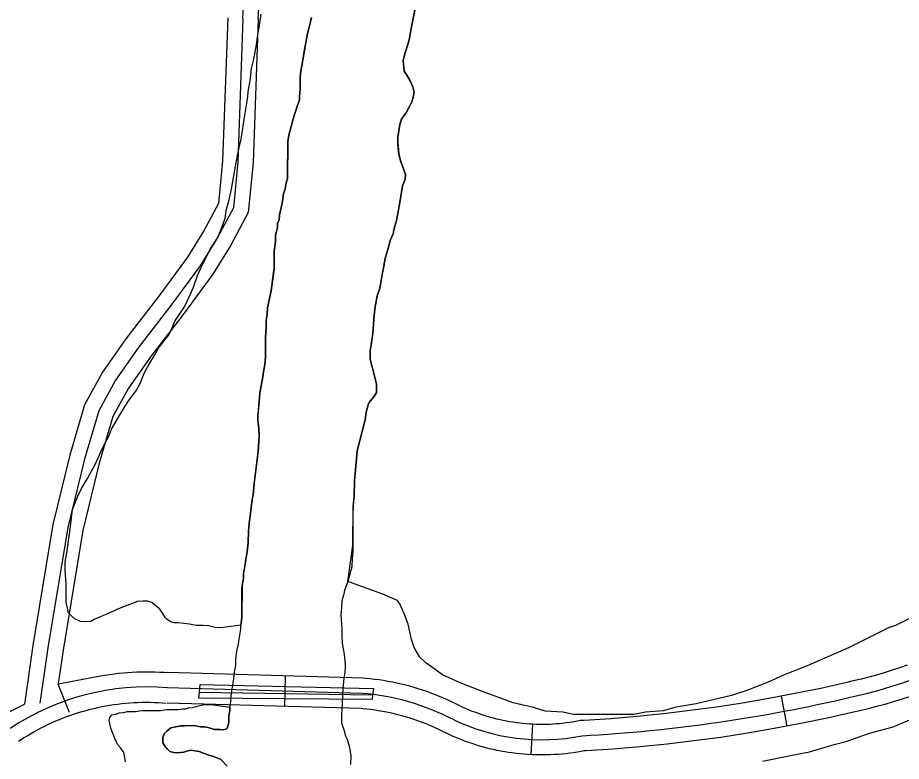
# Model space of a CAD drawing. Extents: x 3219052 to 3256913, y 800770 to 826146.
# Drawn here: x 3245585 to 3246453, y 818666 to 819397 of the extents above; entities that cross this region are included whole.
import ezdxf

# ---------------------------------------------------------------- set-up
doc = ezdxf.new("R2010")
doc.units = 0
for name, color, linetype in [('V-BRDG-OTLN', 7, 'Continuous'), ('V-ROAD-CNTR', 7, 'Continuous'), ('V-SITE-VEGE', 7, 'Continuous'), ('V-TOPO-SHOR', 7, 'Continuous')]:
    doc.layers.add(name, color=color, linetype=linetype)

msp = doc.modelspace()

# ---------------------------------------------------------------- linework, layer by layer
at = {"layer": 'V-BRDG-OTLN'}
msp.add_line((3245763.35, 818734.24), (3245933.61, 818731.62), dxfattribs=at)
msp.add_lwpolyline([(3245762.66, 818728.14), (3245763.35, 818734.23), (3245764.16, 818741.46), (3245934.51, 818737.81), (3245933.61, 818731.62), (3245933.03, 818726.84)], close=True, dxfattribs=at)
at = {"layer": 'V-ROAD-CNTR'}
for p, q in [((3245847.24, 818720.06), (3245848.09, 818750.05)), ((3245624.05, 818742.3), (3245635.19, 818714.45)), ((3246341.3, 818700.67), (3246335.78, 818730.16)), ((3246089.55, 818672.55), (3246091.29, 818702.5))]:
    msp.add_line(p, q, dxfattribs=at)
for points in [[(3245806.07, 819396.62), (3245811.9, 819492.9), (3245806.09, 819515.7), (3245802.84, 819539.23), (3245803.64, 819554.85), (3245808.31, 819584.2), (3245815.95, 819622.47), (3245824.77, 819659.32), (3245836.06, 819782.14), (3245851.71, 819956.43), (3245863.17, 820097.97)], [(3245821.05, 819395.72), (3245827.01, 819494.33), (3245820.83, 819518.58), (3245817.9, 819539.88), (3245818.58, 819553.28), (3245823.08, 819581.55), (3245830.61, 819619.26), (3245839.61, 819656.87), (3245851, 819780.79), (3245866.66, 819955.15), (3245878.12, 820096.74)], [(3245791.08, 819397.16), (3245786.04, 819256.49), (3245782.05, 819214.75), (3245768.03, 819188.51), (3245751.7, 819161.84), (3245723.21, 819123.41), (3245690.87, 819081.44), (3245667.93, 819048.74), (3245650.32, 819016.58), (3245635.74, 818967.12), (3245619.26, 818898.96), (3245599.53, 818780.01), (3245591.21, 818722.18)], [(3245806.07, 819396.62), (3245801.01, 819255.51), (3245796.7, 819210.33), (3245781.05, 819181.06), (3245764.15, 819153.44), (3245735.17, 819114.37), (3245702.96, 819072.55), (3245680.69, 819040.81), (3245664.25, 819010.79), (3245650.24, 818963.23), (3245633.97, 818895.97), (3245614.35, 818777.72), (3245606.5, 818723.11)], [(3245821.06, 819396.09), (3245815.99, 819254.53), (3245811.34, 819205.91), (3245794.07, 819173.6), (3245776.59, 819145.04), (3245747.14, 819105.32), (3245715.05, 819063.67), (3245693.45, 819032.87), (3245678.18, 819005), (3245664.73, 818959.35), (3245648.68, 818892.97), (3245629.18, 818775.42), (3245624.42, 818742.34)], [(3245624.42, 818742.34), (3245666, 818750.09), (3245670.39, 818750.85), (3245674.82, 818751.54), (3245679.34, 818752.15), (3245683.79, 818752.66), (3245688.22, 818753.11), (3245692.72, 818753.49), (3245697.18, 818753.78), (3245701.72, 818754.01), (3245706.22, 818754.12), (3245710.65, 818754.19), (3245715.18, 818754.17), (3245719.69, 818754.06), (3245724.13, 818753.89), (3245728.64, 818753.64), (3245733.04, 818753.3)], [(3246049.43, 818709.3), (3246046.33, 818710.2), (3246043.25, 818711.17), (3246040.1, 818712.2), (3246037.03, 818713.27), (3246033.99, 818714.39), (3246030.98, 818715.56), (3246027.91, 818716.83), (3246024.92, 818718.09), (3246022, 818719.42), (3246018.67, 818721), (3246018.71, 818720.98), (3246015.3, 818722.71), (3246011.3, 818724.63), (3246007.35, 818726.44), (3246003.32, 818728.23), (3245999.21, 818729.95), (3245995.18, 818731.54), (3245991.07, 818733.13), (3245986.88, 818734.62), (3245982.73, 818736.03), (3245978.51, 818737.37), (3245974.34, 818738.62), (3245970.13, 818739.83), (3245965.8, 818740.96), (3245961.53, 818742), (3245957.28, 818742.95), (3245952.98, 818743.86), (3245948.63, 818744.68), (3245944.3, 818745.44), (3245939.92, 818746.1), (3245935.6, 818746.69), (3245931.21, 818747.22), (3245926.85, 818747.65), (3245924.17, 818747.88), (3245732.31, 818753.34)], [(3246459.26, 818760.66), (3246451.82, 818758.02), (3246444.32, 818755.57), (3246436.71, 818753.19), (3246429.13, 818750.95), (3246421.51, 818748.85), (3246413.86, 818746.91), (3246406.08, 818745.07), (3246399.96, 818743.71), (3246374.32, 818737.83), (3246348.85, 818732.61), (3246323.19, 818727.8), (3246297.36, 818723.26), (3246271.59, 818719.35), (3246245.77, 818715.89), (3246219.78, 818712.7), (3246193.85, 818710.13), (3246167.91, 818708.02), (3246141.66, 818706.31), (3246137.65, 818706.09), (3246133.35, 818705.26), (3246130.19, 818704.73), (3246126.92, 818704.23), (3246123.67, 818703.78), (3246120.48, 818703.4), (3246117.21, 818703.08), (3246113.94, 818702.79), (3246110.74, 818702.59), (3246107.49, 818702.44), (3246104.22, 818702.34), (3246100.93, 818702.3), (3246097.67, 818702.3), (3246094.45, 818702.37), (3246091.21, 818702.5), (3246087.92, 818702.7), (3246084.67, 818702.93), (3246081.42, 818703.23), (3246078.2, 818703.58), (3246074.97, 818704), (3246071.72, 818704.46), (3246068.5, 818704.98), (3246065.33, 818705.56), (3246062.11, 818706.2), (3246058.94, 818706.88), (3246055.77, 818707.64), (3246052.59, 818708.44), (3246049.43, 818709.3)], [(3245923.31, 818732.9), (3245731.88, 818738.35)], [(3246461.5, 818729.62), (3246453.45, 818726.99), (3246445.43, 818724.49), (3246437.37, 818722.11), (3246429.2, 818719.85), (3246421, 818717.77), (3246412.78, 818715.83), (3246406.58, 818714.45), (3246380.68, 818708.51), (3246354.63, 818703.17), (3246328.55, 818698.29), (3246302.21, 818693.66), (3246275.84, 818689.65), (3246249.59, 818686.14), (3246223.09, 818682.88), (3246196.54, 818680.25), (3246170.09, 818678.1), (3246143.45, 818676.37), (3246141.33, 818676.25), (3246138.7, 818675.74), (3246134.94, 818675.11), (3246131.26, 818674.55), (3246127.5, 818674.02), (3246123.7, 818673.58), (3246119.99, 818673.21), (3246116.22, 818672.88), (3246112.4, 818672.63), (3246108.64, 818672.46), (3246104.84, 818672.34), (3246101.11, 818672.3), (3246097.34, 818672.3), (3246093.49, 818672.38), (3246089.72, 818672.54), (3246085.98, 818672.76), (3246082.22, 818673.03), (3246078.43, 818673.38), (3246074.67, 818673.78), (3246070.89, 818674.27), (3246067.19, 818674.81), (3246063.44, 818675.41), (3246059.7, 818676.09), (3246056.02, 818676.83), (3246052.32, 818677.62), (3246048.63, 818678.5), (3246044.96, 818679.42), (3246041.33, 818680.42)], [(3243606.06, 817722.98), (3244044.15, 817943.14), (3244645.07, 818247.33), (3245232.07, 818543.09), (3245591.21, 818722.18)], [(3245585.37, 818685.87), (3245587, 818686.95), (3245590.39, 818689.11), (3245593.8, 818691.23), (3245597.17, 818693.25), (3245600.61, 818695.19), (3245604.14, 818697.14), (3245607.63, 818698.98), (3245611.16, 818700.75), (3245614.73, 818702.47), (3245618.39, 818704.15), (3245621.99, 818705.75), (3245625.63, 818707.26), (3245629.32, 818708.74), (3245633.06, 818710.15), (3245636.8, 818711.5), (3245640.55, 818712.76), (3245644.35, 818713.98), (3245648.12, 818715.12), (3245651.95, 818716.19), (3245655.8, 818717.2), (3245659.66, 818718.16), (3245663.52, 818719.02), (3245667.41, 818719.83), (3245671.31, 818720.56), (3245675.26, 818721.24), (3245679.16, 818721.85), (3245683.06, 818722.38), (3245687.01, 818722.83), (3245690.98, 818723.24), (3245694.96, 818723.57), (3245698.92, 818723.83), (3245702.84, 818724.03), (3245706.82, 818724.13), (3245710.82, 818724.19), (3245714.75, 818724.18), (3245718.74, 818724.07), (3245722.75, 818723.92), (3245726.67, 818723.71), (3245730.73, 818723.39)], [(3246041.33, 818680.42), (3246037.67, 818681.47), (3246034.04, 818682.62), (3246030.49, 818683.79), (3246026.94, 818685.02), (3246023.36, 818686.33), (3246019.82, 818687.72), (3246016.35, 818689.14), (3246012.86, 818690.62), (3246009.37, 818692.21), (3246006.34, 818693.64), (3246006.01, 818693.78), (3246002.02, 818695.81), (3245998.57, 818697.46), (3245995.01, 818699.1), (3245991.44, 818700.68), (3245987.9, 818702.16), (3245984.27, 818703.6), (3245980.63, 818705), (3245977.03, 818706.29), (3245973.36, 818707.52), (3245969.65, 818708.71), (3245965.91, 818709.83), (3245962.18, 818710.9), (3245958.46, 818711.87), (3245954.71, 818712.78), (3245950.89, 818713.64), (3245947.1, 818714.44), (3245943.28, 818715.16), (3245939.48, 818715.82), (3245935.64, 818716.4), (3245931.78, 818716.93), (3245927.93, 818717.39), (3245924.07, 818717.78), (3245922.45, 818717.92), (3245731.46, 818723.35)]]:
    msp.add_lwpolyline(points, dxfattribs=at)
for centre, radius, start, end in [((3246305.17, 819187.52), 468.82, 282.07823, 316.85083), ((3245711.73, 818496.68), 242.5, 85.23362, 123.73093), ((3245903.76, 818496.51), 237.19, 62.75059, 85.27093), ((3246057.31, 820199.78), 1510.85, 273.11827, 283.23761), ((3246100.12, 818889.01), 201.71, 244.21065, 281.25586)]:
    msp.add_arc(centre, radius, start, end, dxfattribs=at)
at = {"layer": 'V-SITE-VEGE'}
for p, q in [((3245971.38, 819386.67), (3245975.29, 819406.22)), ((3245969.42, 819375.7), (3245971.38, 819386.67)), ((3245967.96, 819369.98), (3245969.42, 819375.7)), ((3245963.6, 819355.21), (3245965.54, 819362.83)), ((3245965.54, 819362.83), (3245967.96, 819369.98)), ((3245964.5, 819344.71), (3245963.6, 819355.21)), ((3245966.87, 819341.35), (3245964.5, 819344.71)), ((3245970.66, 819335.13), (3245966.87, 819341.35)), ((3245973.02, 819329.39), (3245970.66, 819335.13)), ((3245974.43, 819324.14), (3245973.02, 819329.39)), ((3245972, 819314.6), (3245973.45, 819318.89)), ((3245973.45, 819318.89), (3245974.43, 819324.14)), ((3245966.7, 819303.65), (3245970.08, 819310.8)), ((3245970.08, 819310.8), (3245972, 819314.6)), ((3245961.9, 819297.47), (3245964.3, 819300.8)), ((3245964.3, 819300.8), (3245966.7, 819303.65)), ((3245958.48, 819279.83), (3245960.45, 819292.23)), ((3245960.45, 819292.23), (3245961.9, 819297.47)), ((3245958.44, 819272.67), (3245958.48, 819279.83)), ((3245959.35, 819263.12), (3245958.44, 819272.67)), ((3245961.23, 819255.48), (3245959.35, 819263.12)), ((3245965.95, 819243.53), (3245961.23, 819255.48)), ((3245965.44, 819238.28), (3245965.95, 819243.53)), ((3245960.08, 819213.49), (3245963.03, 819232.08)), ((3245963.03, 819232.08), (3245965.44, 819238.28)), ((3245957.15, 819197.75), (3245960.08, 819213.49)), ((3245954.73, 819190.13), (3245957.15, 819197.75)), ((3245953.75, 819184.88), (3245954.73, 819190.13)), ((3245950.85, 819178.22), (3245953.75, 819184.88)), ((3245946, 819160.58), (3245949.88, 819173.92)), ((3245949.88, 819173.92), (3245950.85, 819178.22)), ((3245940.61, 819131.5), (3245946, 819160.58)), ((3245938.19, 819123.87), (3245940.61, 819131.5)), ((3245936.24, 819112.9), (3245938.19, 819123.87)), ((3245935.24, 819104.8), (3245936.24, 819112.9)), ((3245933.73, 819086.67), (3245935.24, 819104.8)), ((3245932.25, 819075.7), (3245933.73, 819086.67)), ((3245931.27, 819069.98), (3245932.25, 819075.7)), ((3245931.23, 819061.86), (3245931.27, 819069.98)), ((3245932.16, 819057.57), (3245931.23, 819061.86)), ((3245933.57, 819052.79), (3245932.16, 819057.57)), ((3245936.38, 819041.32), (3245933.57, 819052.79)), ((3245937.32, 819037.02), (3245936.38, 819041.32)), ((3245937.28, 819028.91), (3245937.32, 819037.02)), ((3245931.04, 819020.35), (3245934.87, 819024.62)), ((3245934.87, 819024.62), (3245937.28, 819028.91)), ((3245927.17, 819009.39), (3245929.59, 819017.49)), ((3245929.59, 819017.49), (3245931.04, 819020.35)), ((3245926.18, 819001.76), (3245927.17, 819009.39)), ((3245923.75, 818991.75), (3245926.18, 819001.76)), ((3245918.4, 818971.25), (3245923.75, 818991.75)), ((3245916.89, 818952.65), (3245918.4, 818971.25)), ((3245915.88, 818942.15), (3245916.89, 818952.65)), ((3245915.33, 818926.41), (3245915.88, 818942.15)), ((3245914.33, 818916.86), (3245915.33, 818926.41)), ((3245914.16, 818878.21), (3245914.33, 818916.86)), ((3245909.22, 818842.92), (3245914.16, 818878.21)), ((3245943.64, 818830.32), (3245909.22, 818842.92)), ((3245957.94, 818824.3), (3245943.64, 818830.32)), ((3245960.27, 818820.82), (3245957.94, 818824.3)), ((3245964.93, 818810.39), (3245960.27, 818820.82)), ((3245968.43, 818801.11), (3245964.93, 818810.39)), ((3246468.73, 818810.26), (3246447.86, 818799.77)), ((3245971.95, 818786.02), (3245968.43, 818801.11)), ((3246440.9, 818797.43), (3246401.48, 818777.62)), ((3246447.86, 818799.77), (3246440.9, 818797.43)), ((3245974.29, 818777.9), (3245971.95, 818786.02)), ((3245980.11, 818768.63), (3245974.29, 818777.9)), ((3246401.48, 818777.62), (3246360.88, 818760.12)), ((3245985.92, 818762.83), (3245980.11, 818768.63)), ((3245997.55, 818754.73), (3245985.92, 818762.83)), ((3246002.2, 818751.26), (3245997.55, 818754.73)), ((3246360.88, 818760.12), (3246337.68, 818750.79)), ((3246019.63, 818743.17), (3246002.2, 818751.26)), ((3246337.68, 818750.79), (3246322.61, 818743.79)), ((3246040.54, 818735.09), (3246019.63, 818743.17)), ((3246322.61, 818743.79), (3246301.73, 818735.62)), ((3246056.8, 818729.32), (3246040.54, 818735.09)), ((3246071.91, 818723.54), (3246056.8, 818729.32)), ((3246286.65, 818730.95), (3246251.84, 818722.75)), ((3246301.73, 818735.62), (3246286.65, 818730.95)), ((3246091.65, 818718.94), (3246071.91, 818723.54)), ((3246103.27, 818715.48), (3246091.65, 818718.94)), ((3246232.11, 818719.23), (3246219.35, 818715.72)), ((3246251.84, 818722.75), (3246232.11, 818719.23)), ((3246445.59, 818700), (3246493.14, 818719.83)), ((3246120.68, 818714.36), (3246103.27, 818715.48)), ((3246131.13, 818712.06), (3246120.68, 818714.36)), ((3246190.33, 818712.18), (3246131.13, 818712.06)), ((3246201.94, 818714.52), (3246190.33, 818712.18)), ((3246219.35, 818715.72), (3246201.94, 818714.52)), ((3246416.59, 818691.82), (3246423.55, 818694.15)), ((3246423.55, 818694.15), (3246445.59, 818700)), ((3246387.58, 818682.47), (3246400.35, 818685.98)), ((3246400.35, 818685.98), (3246416.59, 818691.82)), ((3246344.66, 818671.93), (3246363.22, 818675.45)), ((3246363.22, 818675.45), (3246387.58, 818682.47)), ((3246316.81, 818666.07), (3246344.66, 818671.93))]:
    msp.add_line(p, q, dxfattribs=at)
for points in [[(3245799.73, 819256.49), (3245802.29, 819269.62), (3245804.33, 819277.71), (3245807.94, 819301.45), (3245810.5, 819317.1), (3245811.54, 819326.7), (3245813.08, 819335.29), (3245814.63, 819347.41), (3245816.68, 819356.5), (3245819.25, 819370.65), (3245820.79, 819380.74), (3245822.33, 819389.33), (3245823.88, 819400.95)], [(3245873.6, 819397.62), (3245872.62, 819393.33), (3245871.17, 819388.08), (3245869.71, 819381.89), (3245867.76, 819372.83), (3245863.83, 819349.94), (3245862.86, 819345.17), (3245862.35, 819338.49), (3245862.3, 819327.52), (3245861.79, 819319.4), (3245861.77, 819316.07), (3245859.36, 819310.35), (3245858.39, 819307.01), (3245856.45, 819301.3), (3245855, 819296.53), (3245851.11, 819281.76), (3245850.13, 819275.55), (3245849.96, 819238.81), (3245848.51, 819235), (3245847.53, 819228.8), (3245846.08, 819224.51), (3245844.6, 819214.97), (3245842.16, 819203.53), (3245841.66, 819198.28), (3245840.21, 819195.43), (3245840.19, 819190.65), (3245839.22, 819187.32), (3245838.25, 819183.03), (3245838.22, 819177.3), (3245836.75, 819167.77), (3245836.67, 819150.11), (3245835.18, 819138.66), (3245833.7, 819128.65), (3245830.29, 819111.96), (3245829.78, 819105.76), (3245828.8, 819099.56), (3245828.77, 819092.88), (3245828.24, 819082.86), (3245828.16, 819063.77), (3245827.64, 819056.14)], [(3245827.64, 819056.14), (3245826.18, 819048.99), (3245825.68, 819044.21), (3245822.74, 819028), (3245821.73, 819016.08), (3245820.73, 819006.54), (3245820.71, 819001.77), (3245821.63, 818993.17), (3245822.07, 818986.01), (3245821.54, 818975.51), (3245821.05, 818970.74), (3245817.08, 818939.26), (3245816.08, 818928.29), (3245815.1, 818923.53), (3245813.12, 818907.31), (3245812.13, 818900.16), (3245811.62, 818892.52), (3245811.09, 818881.07), (3245810.09, 818872.01), (3245806.65, 818850.55), (3245806.63, 818846.25), (3245805.17, 818839.1), (3245805.02, 818807.13), (3245804.08, 818799.89), (3245784.3, 818797.2), (3245778.74, 818797.72), (3245772.17, 818799.26), (3245767.12, 818799.77), (3245760.05, 818799.79), (3245753.48, 818800.82), (3245742.37, 818802.37), (3245738.33, 818802.38), (3245734.79, 818803.4), (3245731.26, 818805.94), (3245729.75, 818807.46), (3245727.23, 818811.51), (3245724.21, 818815.56), (3245719.17, 818820.12), (3245716.65, 818822.15), (3245712.11, 818823.68), (3245708.07, 818823.69), (3245702, 818823.2), (3245698.46, 818821.7), (3245692.9, 818819.69), (3245689.35, 818818.18), (3245681.26, 818815.17), (3245678.73, 818813.66), (3245670.63, 818810.15), (3245665.58, 818808.14), (3245659, 818805.13), (3245656.47, 818803.62), (3245649.9, 818803.13), (3245646.36, 818803.65), (3245640.81, 818806.19), (3245637.79, 818808.72), (3245634.26, 818812.27), (3245633.76, 818815.31), (3245632.26, 818822.38), (3245632.31, 818840.58), (3245631.34, 818853.71), (3245631.36, 818862.31), (3245632.9, 818870.89), (3245634.46, 818883.02), (3245636, 818891.6), (3245638.58, 818913.83), (3245643.67, 818926.95), (3245647.23, 818934.52), (3245653.32, 818944.11), (3245655.86, 818949.15), (3245660.43, 818957.22), (3245668.06, 818973.88), (3245674.67, 818986.49), (3245676.7, 818992.55), (3245684.83, 819006.17), (3245690.41, 819015.26), (3245693.96, 819020.8), (3245701.57, 819030.89), (3245705.12, 819037.45), (3245709.71, 819049.06), (3245713.77, 819056.62), (3245719.35, 819065.71), (3245722.91, 819072.27), (3245729.5, 819080.84), (3245733.56, 819085.88), (3245736.61, 819092.44), (3245739.15, 819099), (3245745.24, 819108.08), (3245748.8, 819113.63), (3245753.88, 819124.23), (3245757.44, 819132.3), (3245761.51, 819143.92), (3245764.57, 819150.98), (3245770.16, 819162.08), (3245773.71, 819169.65), (3245780.82, 819180.24), (3245783.87, 819187.82), (3245788.45, 819199.93), (3245789.48, 819208.01), (3245792.03, 819215.58), (3245794.59, 819227.2), (3245799.73, 819256.49)], [(3245690.73, 818665.68), (3245689.24, 818673.77), (3245688.23, 818675.8), (3245685.72, 818679.34), (3245683.2, 818682.38), (3245682.2, 818684.4), (3245680.19, 818688.45), (3245676.17, 818698.57), (3245674.68, 818706.66), (3245675.19, 818709.18), (3245677.22, 818711.71), (3245682.27, 818712.7), (3245684.3, 818713.71), (3245688.85, 818714.2), (3245692.39, 818715.2), (3245700.47, 818715.18), (3245704.52, 818715.67), (3245707.55, 818716.17), (3245725.24, 818716.12), (3245730.8, 818717.11), (3245742.42, 818717.08), (3245746.97, 818717.57), (3245749.5, 818717.57), (3245752.53, 818718.57), (3245756.07, 818719.06), (3245767.7, 818722.06), (3245774.77, 818722.04), (3245793.16, 818719.38)], [(3245793.16, 818719.38), (3245793.15, 818716.03), (3245792.17, 818710.79), (3245792.14, 818705.06), (3245791.65, 818701.25), (3245790.2, 818697.91), (3245786.86, 818696.98), (3245783.52, 818697.47), (3245778.27, 818697.49), (3245773.03, 818698.95), (3245768.74, 818699.92), (3245764.44, 818699.94), (3245758.25, 818701.4), (3245748.7, 818700.97), (3245744.88, 818700.99), (3245735.33, 818699.12), (3245731.02, 818695.32), (3245728.62, 818692.95), (3245727.17, 818689.61), (3245727.15, 818684.36), (3245729.52, 818680.54), (3245734.27, 818675.74), (3245738.08, 818674.77), (3245741.42, 818674.28), (3245748.1, 818675.2), (3245750.97, 818676.14), (3245754.79, 818677.08), (3245762.9, 818675.61), (3245767.19, 818674.16), (3245772.43, 818672.23), (3245776.24, 818671.26), (3245781.48, 818669.32), (3245784.34, 818667.88), (3245790.51, 818661.17)]]:
    msp.add_lwpolyline(points, dxfattribs=at)
at = {"layer": 'V-TOPO-SHOR'}
for points in [[(3245975.29, 819406.22), (3245971.38, 819386.67), (3245969.42, 819375.7), (3245967.96, 819369.98), (3245965.54, 819362.83), (3245964.57, 819359.02), (3245963.6, 819355.21), (3245964.5, 819344.71), (3245966.87, 819341.35), (3245970.66, 819335.13), (3245973.02, 819329.39), (3245974.43, 819324.14), (3245973.45, 819318.89), (3245972, 819314.6), (3245970.08, 819310.8), (3245966.7, 819303.65), (3245964.3, 819300.8), (3245961.9, 819297.47), (3245960.45, 819292.23), (3245958.48, 819279.83), (3245958.44, 819272.67), (3245958.9, 819267.9), (3245959.35, 819263.12), (3245961.23, 819255.48), (3245965.95, 819243.53), (3245965.44, 819238.28), (3245963.03, 819232.08), (3245960.08, 819213.49), (3245957.15, 819197.75)], [(3245822.74, 819028), (3245824.7, 819038.97), (3245825.68, 819044.21), (3245826.18, 819048.99), (3245827.64, 819056.14), (3245828.16, 819063.77), (3245828.24, 819082.86), (3245828.77, 819092.88), (3245828.8, 819099.56), (3245829.78, 819105.76), (3245830.29, 819111.96), (3245833.7, 819128.65), (3245835.18, 819138.66), (3245836.17, 819146.77), (3245836.67, 819150.11), (3245836.69, 819154.4), (3245836.71, 819159.65), (3245836.75, 819167.77), (3245838.22, 819177.3), (3245838.25, 819183.03), (3245839.22, 819187.32), (3245840.19, 819190.65), (3245840.21, 819195.43), (3245841.66, 819198.28), (3245842.16, 819203.53), (3245844.6, 819214.97), (3245846.08, 819224.51), (3245847.53, 819228.8), (3245848.51, 819235), (3245849.96, 819238.81), (3245849.98, 819243.58), (3245850.03, 819254.56), (3245850.07, 819263.15), (3245850.1, 819268.4), (3245850.13, 819275.55), (3245851.11, 819281.76), (3245855, 819296.53), (3245856.45, 819301.3), (3245858.39, 819307.01), (3245859.36, 819310.35), (3245861.77, 819316.07), (3245861.79, 819319.41), (3245862.3, 819327.52), (3245862.33, 819334.68), (3245862.35, 819338.49), (3245862.86, 819345.17), (3245863.83, 819349.94), (3245864.81, 819355.66), (3245866.28, 819364.24), (3245867.76, 819372.83), (3245869.71, 819381.89), (3245871.17, 819388.08), (3245872.62, 819393.33), (3245873.6, 819397.62)], [(3245957.15, 819197.75), (3245954.73, 819190.13), (3245953.75, 819184.88), (3245950.85, 819178.22), (3245949.88, 819173.92), (3245946, 819160.58), (3245944.53, 819152.95), (3245943.06, 819144.85), (3245940.61, 819131.5), (3245938.19, 819123.87), (3245936.24, 819112.9), (3245935.24, 819104.8), (3245933.73, 819086.67), (3245932.25, 819075.7), (3245931.27, 819069.98), (3245931.23, 819061.86), (3245932.16, 819057.57), (3245933.57, 819052.79), (3245936.38, 819041.32), (3245937.32, 819037.02), (3245937.28, 819028.91), (3245934.87, 819024.62), (3245931.04, 819020.35), (3245929.59, 819017.49), (3245927.17, 819009.39), (3245926.18, 819001.76), (3245923.75, 818991.75), (3245918.4, 818971.25), (3245916.89, 818952.65), (3245915.88, 818942.15), (3245915.33, 818926.41), (3245914.83, 818921.64), (3245914.33, 818916.86), (3245914.3, 818908.75), (3245914.21, 818891.09), (3245914.16, 818878.21), (3245914.13, 818872.01), (3245913.62, 818865.81), (3245913.1, 818857.22), (3245909.22, 818842.92), (3245905.84, 818834.34), (3245905.35, 818830.53), (3245903.41, 818823.86), (3245902.9, 818816.7), (3245902.39, 818810.5), (3245903.28, 818796.18), (3245903.25, 818789.97), (3245903.7, 818782.34), (3245904.62, 818776.61), (3245905.55, 818771.35), (3245906.46, 818761.33), (3245906.44, 818757.51), (3245905.94, 818751.31), (3245905.44, 818747.49), (3245904.44, 818737.95), (3245903.94, 818731.27), (3245903.39, 818716.48), (3245902.9, 818713.15), (3245902.88, 818709.33), (3245902.85, 818704.08), (3245905.68, 818695.95), (3245907.09, 818691.17), (3245908.51, 818687.83), (3245910.86, 818679.7), (3245912.25, 818671.58), (3245911.73, 818662.99)], [(3245790.51, 818661.17), (3245784.34, 818667.88), (3245781.48, 818669.32), (3245776.24, 818671.26), (3245772.43, 818672.23), (3245767.19, 818674.16), (3245762.9, 818675.61), (3245754.79, 818677.08), (3245750.97, 818676.14), (3245748.1, 818675.2), (3245744.76, 818674.74), (3245741.42, 818674.28), (3245738.08, 818674.77), (3245734.27, 818675.74), (3245731.89, 818678.14), (3245729.52, 818680.54), (3245727.15, 818684.36), (3245727.17, 818689.61), (3245728.62, 818692.95), (3245731.02, 818695.32), (3245735.33, 818699.12), (3245740.1, 818700.05), (3245744.88, 818700.99), (3245748.7, 818700.97), (3245758.25, 818701.4), (3245764.44, 818699.94), (3245768.74, 818699.92), (3245773.03, 818698.95), (3245778.27, 818697.49), (3245783.52, 818697.47), (3245786.86, 818696.98), (3245790.2, 818697.91), (3245791.65, 818701.25), (3245792.14, 818705.06), (3245792.17, 818710.79), (3245793.15, 818716.03), (3245793.16, 818719.38), (3245794.14, 818724.62), (3245794.65, 818730.35), (3245795.63, 818737.5), (3245797.11, 818747.04), (3245797.62, 818753.71), (3245799.08, 818760.39), (3245799.11, 818766.59), (3245800.1, 818774.22), (3245800.59, 818777.56), (3245801.56, 818780.9), (3245802.06, 818784.24), (3245804.02, 818796.16), (3245804.03, 818799.5), (3245805.02, 818807.13), (3245805.04, 818811.42), (3245805.1, 818822.88), (3245805.14, 818831.95), (3245805.15, 818835.76), (3245805.17, 818839.1), (3245806.63, 818846.25), (3245806.65, 818850.55), (3245808.13, 818859.61), (3245808.62, 818862.95), (3245810.09, 818872.01), (3245811.09, 818881.07), (3245811.62, 818892.52), (3245812.13, 818900.16), (3245813.12, 818907.31), (3245815.1, 818923.53), (3245816.08, 818928.29), (3245817.08, 818939.26), (3245821.05, 818970.74), (3245821.54, 818975.51), (3245822.07, 818986.01), (3245821.63, 818993.17), (3245820.71, 819001.77), (3245820.73, 819006.54), (3245821.23, 819011.31), (3245821.73, 819016.08), (3245822.74, 819028)]]:
    msp.add_lwpolyline(points, dxfattribs=at)

doc.saveas('drawing.dxf')
